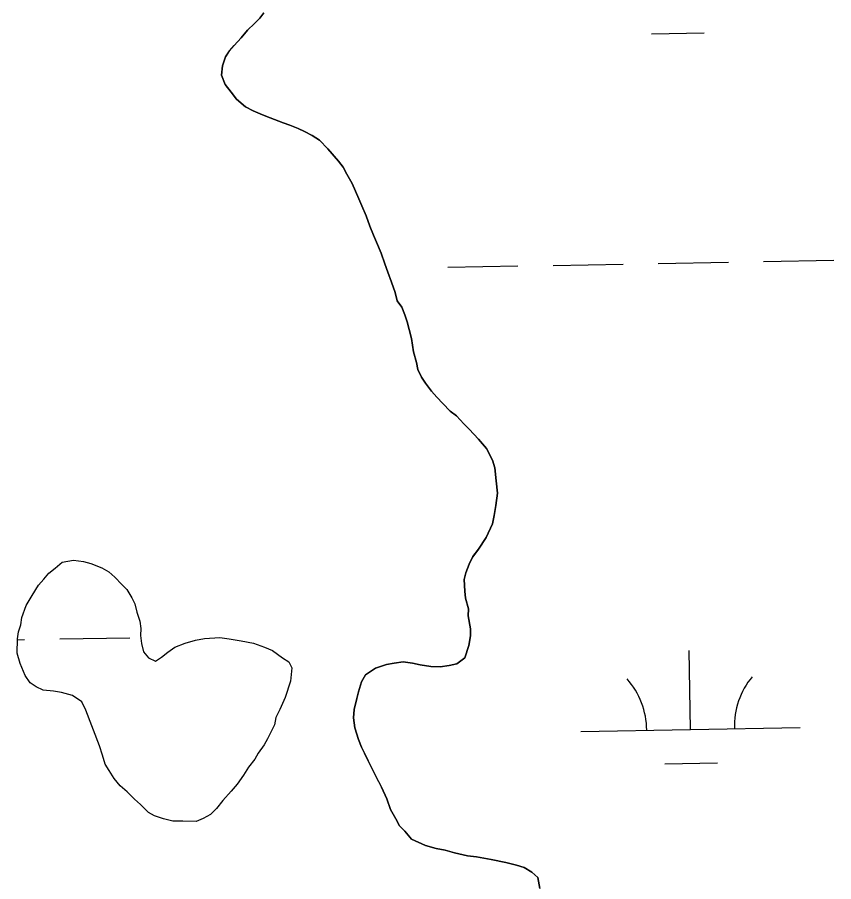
# Model space of a CAD drawing. Extents: x 3925854 to 3964121, y 224593 to 250589.
# Drawn here: x 3946911.9 to 3947284.2, y 234463 to 234857 of the extents above; entities that cross this region are included whole.
import ezdxf

# ---------------------------------------------------------------- set-up
doc = ezdxf.new("R2010")
doc.units = 0
doc.layers.add('V-TOPO-SHOR', color=7, linetype='Continuous')
doc.layers.add('V-WETL-SWMP', color=7, linetype='Continuous')

msp = doc.modelspace()

# ---------------------------------------------------------------- linework, layer by layer
at = {"layer": 'V-TOPO-SHOR'}
for points in [[(3947024.296, 234859.105), (3947022.514, 234856.678), (3947020.034, 234854.264), (3947016.843, 234851.157), (3947013.998, 234847.696), (3947010.803, 234844.241), (3947008.671, 234841.82), (3947006.886, 234839.045), (3947005.431, 234834.865), (3947005.026, 234830.673), (3947006.72, 234826.452), (3947009.47, 234822.917), (3947011.879, 234819.734), (3947016.03, 234816.183), (3947019.503, 234814.387), (3947023.679, 234812.583), (3947027.159, 234811.137), (3947033.077, 234808.958), (3947036.211, 234807.866), (3947040.041, 234806.416), (3947042.82, 234804.98), (3947046.295, 234803.184), (3947049.764, 234801.04), (3947053.561, 234797.141), (3947058.385, 234791.48), (3947060.447, 234788.654), (3947062.155, 234785.481), (3947064.547, 234781.252), (3947067.603, 234774.213), (3947068.96, 234771.047), (3947070.998, 234766.472), (3947072.688, 234761.903), (3947074.379, 234757.682), (3947075.737, 234754.514), (3947077.771, 234749.588), (3947079.454, 234744.669), (3947080.804, 234740.802), (3947082.492, 234736.231), (3947084.181, 234731.66)], [(3947084.181, 234731.66), (3947085.179, 234727.8), (3947087.241, 234724.973), (3947088.595, 234721.457), (3947089.6, 234718.295), (3947090.606, 234714.782), (3947091.599, 234710.572), (3947092.57, 234704.61), (3947093.903, 234699.695), (3947094.56, 234696.539), (3947096.264, 234693.016), (3947097.974, 234690.194), (3947100.727, 234686.659), (3947103.139, 234683.829), (3947105.9, 234680.995), (3947109.351, 234677.449), (3947112.122, 234675.313), (3947115.575, 234671.768), (3947117.99, 234669.288), (3947122.126, 234664.684), (3947125.919, 234660.437), (3947128.647, 234655.153), (3947129.651, 234651.641), (3947130.271, 234645.685), (3947130.896, 234640.078), (3947130.124, 234634.491), (3947129.364, 234629.952), (3947128.612, 234626.114), (3947125.731, 234619.856), (3947122.163, 234614.654), (3947119.669, 234611.188), (3947117.873, 234607.713), (3947116.423, 234603.885), (3947115.681, 234600.746), (3947115.962, 234595.495), (3947116.269, 234592.341), (3947117.604, 234587.425), (3947117.564, 234584.278), (3947118.532, 234578.316), (3947118.491, 234575.168), (3947117.731, 234570.632), (3947115.909, 234565.057), (3947112.374, 234562.305), (3947108.866, 234561.651), (3947104.659, 234561.008), (3947100.461, 234561.064), (3947095.572, 234561.828), (3947092.084, 234562.573), (3947087.896, 234563.329), (3947083.69, 234562.686), (3947080.181, 234562.032), (3947075.262, 234560.349), (3947070.673, 234557.261), (3947068.883, 234554.135), (3947067.422, 234549.605), (3947066.681, 234546.468), (3947065.567, 234541.583), (3947065.165, 234537.741), (3947065.804, 234533.184), (3947067.486, 234527.915), (3947068.838, 234524.398), (3947070.199, 234521.58), (3947071.901, 234518.06), (3947075.311, 234511.367), (3947078.041, 234506.083), (3947080.421, 234500.803), (3947082.104, 234495.884), (3947084.497, 234491.653), (3947086.205, 234488.483), (3947088.619, 234486), (3947091.722, 234482.461), (3947097.981, 234479.58), (3947102.861, 234478.116), (3947107.047, 234477.36), (3947111.231, 234476.256), (3947117.16, 234474.777), (3947121.352, 234474.372), (3947127.986, 234473.233), (3947134.613, 234471.746), (3947139.496, 234470.632), (3947142.979, 234469.536), (3947146.451, 234467.39), (3947149.215, 234464.906), (3947150.2, 234459.995)], [(3946943.086, 234541.288), (3946941.282, 234545.022), (3946937.145, 234547.858), (3946932.064, 234549.318), (3946928.359, 234549.83), (3946923.731, 234550.357), (3946920.503, 234551.79), (3946917.744, 234553.681), (3946915.471, 234556.957), (3946913.226, 234562.553), (3946911.895, 234567.208), (3946911.981, 234573.698), (3946912.489, 234576.938), (3946913.46, 234580.171), (3946913.966, 234583.409), (3946915.895, 234588.949), (3946918.738, 234593.549), (3946921.58, 234598.149), (3946923.935, 234600.899), (3946926.291, 234603.652), (3946929.105, 234605.931), (3946932.385, 234608.671), (3946937.499, 234609.532), (3946942.13, 234609.005), (3946945.362, 234608.035), (3946950.439, 234606.113), (3946953.658, 234604.215), (3946956.411, 234601.86), (3946959.614, 234598.573), (3946961.899, 234596.224), (3946964.168, 234592.482), (3946965.522, 234589.682), (3946966.401, 234585.961), (3946967.738, 234581.771), (3946968.158, 234578.519), (3946968.115, 234575.273), (3946968.529, 234571.558), (3946969.407, 234567.836), (3946971.689, 234565.022), (3946974.916, 234563.589), (3946977.722, 234565.407), (3946980.536, 234567.689), (3946983.811, 234569.962), (3946988.472, 234571.756), (3946993.127, 234573.085), (3946997.311, 234573.958), (3947004.272, 234574.329), (3947008.44, 234573.81), (3947013.99, 234572.809), (3947019.542, 234571.807), (3947024.617, 234569.886), (3947028.31, 234568.447), (3947032.901, 234565.139), (3947035.66, 234563.247), (3947037.014, 234560.447), (3947036.471, 234554.426), (3947034.052, 234547.039), (3947031.66, 234541.505), (3947029.758, 234537.821), (3947029.252, 234534.581), (3947025.92, 234528.134), (3947024.49, 234525.369), (3947021.66, 234521.697), (3947020.232, 234518.934), (3947017.402, 234515.26), (3947015.035, 234511.584), (3947012.196, 234507.447), (3947009.372, 234504.238), (3947005.608, 234500.115), (3947002.775, 234496.443), (3946999.957, 234493.699), (3946996.686, 234491.886), (3946993.424, 234490.539), (3946987.397, 234490.619), (3946982.76, 234490.68), (3946978.599, 234491.661), (3946974.445, 234493.109), (3946971.68, 234494.536), (3946968.021, 234498.294), (3946965.27, 234500.65), (3946962.067, 234503.939), (3946958.86, 234506.763), (3946956.12, 234510.046), (3946953.851, 234513.786), (3946952.034, 234516.591), (3946950.699, 234520.784), (3946949.361, 234524.976), (3946943.086, 234541.288)]]:
    msp.add_lwpolyline(points, dxfattribs=at)
at = {"layer": 'V-WETL-SWMP'}
for p, q in [((3947201.129, 234849.447), (3947225.125, 234849.883)), ((3947156.195, 234743.972), (3947188.19, 234744.554)), ((3947204.187, 234744.845), (3947236.182, 234745.427)), ((3947252.179, 234745.717), (3947284.174, 234746.299)), ((3947108.203, 234743.1), (3947140.198, 234743.681)), ((3946911.977, 234573.33), (3946915.257, 234573.39)), ((3946931.254, 234573.681), (3946963.249, 234574.262)), ((3947218.895, 234532.473), (3947218.24, 234568.467)), ((3947168.903, 234531.564), (3947268.886, 234533.382)), ((3947207.177, 234516.826), (3947231.173, 234517.263))]:
    msp.add_line(p, q, dxfattribs=at)
for points in [[(3947046.295, 234803.185), (3947042.82, 234804.981), (3947040.04, 234806.417), (3947036.211, 234807.867), (3947033.077, 234808.958), (3947027.158, 234811.136), (3947023.679, 234812.582), (3947019.504, 234814.386), (3947016.029, 234816.182), (3947011.878, 234819.735), (3947009.471, 234822.916), (3947006.719, 234826.451), (3947005.026, 234830.672), (3947005.431, 234834.865), (3947006.886, 234839.044), (3947008.672, 234841.819), (3947010.804, 234844.24), (3947013.998, 234847.696), (3947016.843, 234851.157), (3947020.033, 234854.263), (3947022.514, 234856.679), (3947024.296, 234859.105)], [(3947150.201, 234459.994), (3947149.216, 234464.905), (3947146.45, 234467.391), (3947142.98, 234469.536), (3947139.496, 234470.632), (3947134.613, 234471.746), (3947127.985, 234473.234), (3947121.353, 234474.371), (3947117.16, 234474.777), (3947111.232, 234476.255), (3947107.048, 234477.36), (3947102.86, 234478.115), (3947097.981, 234479.579), (3947091.722, 234482.461), (3947088.62, 234486.001), (3947086.204, 234488.482), (3947084.497, 234491.653), (3947082.104, 234495.883), (3947080.42, 234500.804), (3947078.041, 234506.083), (3947075.312, 234511.367), (3947071.902, 234518.06), (3947070.2, 234521.581), (3947068.838, 234524.398), (3947067.485, 234527.914), (3947065.805, 234533.184), (3947065.166, 234537.741), (3947065.567, 234541.584), (3947066.681, 234546.468), (3947067.423, 234549.606), (3947068.882, 234554.135), (3947070.673, 234557.26), (3947075.262, 234560.348), (3947080.182, 234562.032), (3947083.69, 234562.685), (3947087.896, 234563.329), (3947092.085, 234562.574), (3947095.573, 234561.828), (3947100.461, 234561.064), (3947104.659, 234561.008), (3947108.866, 234561.652), (3947112.373, 234562.305), (3947115.908, 234565.057), (3947117.731, 234570.631), (3947118.491, 234575.169), (3947118.533, 234578.317), (3947117.563, 234584.277), (3947117.604, 234587.426), (3947116.27, 234592.341), (3947115.962, 234595.494), (3947115.682, 234600.746), (3947116.423, 234603.885), (3947117.873, 234607.714), (3947119.669, 234611.189), (3947122.164, 234614.654), (3947125.731, 234619.855), (3947128.613, 234626.114), (3947129.364, 234629.953), (3947130.124, 234634.491), (3947130.897, 234640.078), (3947130.272, 234645.684), (3947129.651, 234651.64), (3947128.648, 234655.152), (3947125.919, 234660.436), (3947122.127, 234664.685), (3947117.99, 234669.288), (3947115.574, 234671.769), (3947112.122, 234675.313), (3947109.352, 234677.449), (3947105.9, 234680.994), (3947103.139, 234683.829), (3947100.727, 234686.66), (3947097.975, 234690.195), (3947096.264, 234693.017), (3947094.561, 234696.538), (3947093.903, 234699.695), (3947092.569, 234704.611), (3947091.598, 234710.571), (3947090.605, 234714.783), (3947089.601, 234718.295), (3947088.594, 234721.457), (3947087.241, 234724.973), (3947085.179, 234727.8), (3947084.181, 234731.661), (3947082.492, 234736.232), (3947080.804, 234740.803), (3947079.455, 234744.669), (3947077.771, 234749.589), (3947075.738, 234754.514), (3947074.38, 234757.681), (3947072.687, 234761.902), (3947070.998, 234766.472), (3947068.96, 234771.048), (3947067.602, 234774.214), (3947064.547, 234781.252), (3947062.154, 234785.482), (3947060.446, 234788.653), (3947058.385, 234791.48), (3947053.562, 234797.141), (3947049.765, 234801.04), (3947046.295, 234803.185)]]:
    msp.add_lwpolyline(points, dxfattribs=at)
msp.add_lwpolyline([(3946949.362, 234524.975), (3946943.086, 234541.288), (3946941.281, 234545.022), (3946937.145, 234547.859), (3946932.063, 234549.318), (3946928.36, 234549.831), (3946923.73, 234550.356), (3946920.503, 234551.79), (3946917.745, 234553.681), (3946915.47, 234556.958), (3946913.226, 234562.552), (3946911.896, 234567.207), (3946911.982, 234573.698), (3946912.489, 234576.937), (3946913.459, 234580.171), (3946913.966, 234583.41), (3946915.894, 234588.949), (3946918.738, 234593.549), (3946921.581, 234598.148), (3946923.936, 234600.9), (3946926.291, 234603.651), (3946929.104, 234605.932), (3946932.386, 234608.671), (3946937.499, 234609.531), (3946942.129, 234609.005), (3946945.362, 234608.035), (3946950.438, 234606.113), (3946953.659, 234604.215), (3946956.41, 234601.86), (3946959.613, 234598.572), (3946961.9, 234596.223), (3946964.169, 234592.483), (3946965.523, 234589.682), (3946966.401, 234585.961), (3946967.737, 234581.77), (3946968.158, 234578.518), (3946968.114, 234575.272), (3946968.529, 234571.557), (3946969.407, 234567.836), (3946971.688, 234565.023), (3946974.916, 234563.589), (3946977.722, 234565.407), (3946980.535, 234567.688), (3946983.811, 234569.963), (3946988.472, 234571.756), (3946993.127, 234573.086), (3946997.312, 234573.958), (3947004.273, 234574.329), (3947008.44, 234573.81), (3947013.991, 234572.809), (3947019.542, 234571.808), (3947024.618, 234569.886), (3947028.309, 234568.446), (3947032.902, 234565.139), (3947035.659, 234563.247), (3947037.014, 234560.447), (3947036.47, 234554.426), (3947034.053, 234547.038), (3947031.661, 234541.505), (3947029.758, 234537.82), (3947029.251, 234534.581), (3947025.919, 234528.133), (3947024.491, 234525.37), (3947021.66, 234521.697), (3947020.233, 234518.934), (3947017.401, 234515.261), (3947015.034, 234511.583), (3947012.197, 234507.447), (3947009.372, 234504.238), (3947005.607, 234500.115), (3947002.776, 234496.443), (3946999.958, 234493.698), (3946996.687, 234491.886), (3946993.423, 234490.538), (3946987.396, 234490.618), (3946982.76, 234490.679), (3946978.599, 234491.662), (3946974.445, 234493.108), (3946971.681, 234494.536), (3946968.021, 234498.295), (3946965.27, 234500.65), (3946962.068, 234503.938), (3946958.859, 234506.763), (3946956.12, 234510.046), (3946953.851, 234513.786), (3946952.033, 234516.592), (3946950.698, 234520.783)], close=True, dxfattribs=at)
for centre, start, end in [((3947163.652, 234531.943), 0.26988, 41.81354), ((3947274.12, 234533.952), 140.26988, 181.81353)]:
    msp.add_arc(centre, 35.246, start, end, dxfattribs=at)

doc.saveas('drawing.dxf')
